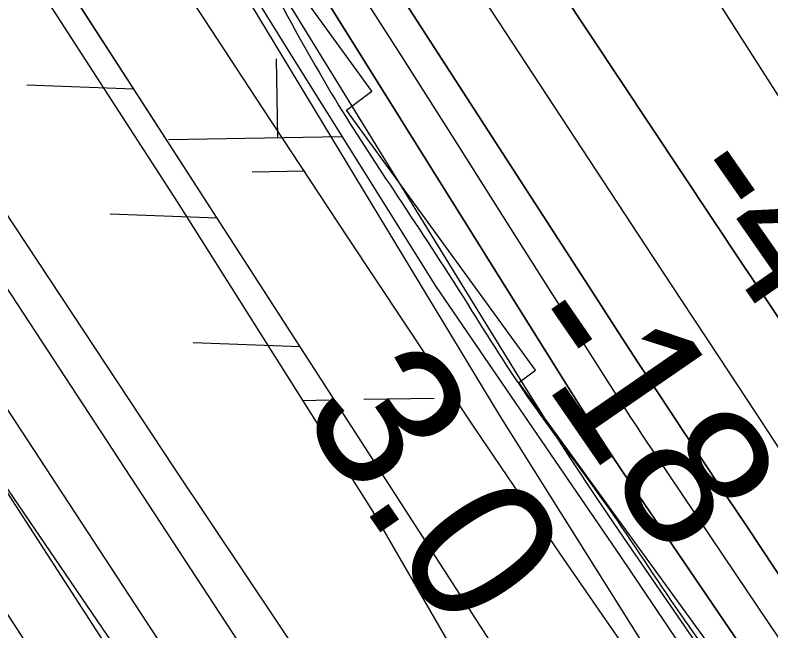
# Model space of a CAD drawing. Extents: x 3892998 to 3931244, y 278583 to 304547.
# Drawn here: x 3904761.9 to 3905106.8, y 297701.3 to 297982.2 of the extents above; entities that cross this region are included whole.
import ezdxf

# ---------------------------------------------------------------- set-up
doc = ezdxf.new("R2010")
doc.units = 0
for name, color, linetype in [('V-LEVE-TOET', 7, 'Continuous'), ('V-RIVR-EDGE', 7, 'Continuous'), ('V-RIVR-RANG', 7, 'Continuous'), ('V-ROAD-CNTR', 7, 'Continuous'), ('V-RRAP-FSHR', 7, 'Continuous'), ('V-RRAP-RVMT', 7, 'Continuous'), ('V-SURV-LINE', 7, 'Continuous'), ('V-TOPO-DPTH', 7, 'Continuous'), ('V-TOPO-MAJR', 7, 'Continuous'), ('V-TOPO-MINR', 7, 'Continuous'), ('V-TOPO-WATR', 7, 'Continuous'), ('V-WETL-SWMP', 7, 'Continuous')]:
    doc.layers.add(name, color=color, linetype=linetype)

msp = doc.modelspace()

# ---------------------------------------------------------------- linework, layer by layer
at = {"layer": 'V-LEVE-TOET'}
for points in [[(3904180.49, 298704.54), (3904193.87, 298688.88), (3904209.19, 298667.72), (3904286.72, 298561.42), (3904372.58, 298442.16), (3904462.68, 298320.45), (3904554.59, 298193.96), (3904610.73, 298114.62), (3904661.26, 298041.09), (3904725.58, 297940.24), (3904834.42, 297775.46), (3904930.33, 297632.27), (3905022.99, 297493.89), (3905122.24, 297351.6), (3905217.57, 297202.24), (3905294.45, 297085.98)], [(3905261.97, 297017.65), (3905231.3, 297058.08), (3905207.22, 297094.59), (3905140.5, 297194.05), (3905067.16, 297295.05), (3904988.52, 297420.37), (3904897.77, 297559.67), (3904825.5, 297667.78), (3904746.7, 297783.12), (3904657.04, 297902.93), (3904581.04, 298014.9)]]:
    msp.add_lwpolyline(points, dxfattribs=at)
at = {"layer": 'V-RIVR-EDGE'}
msp.add_spline([(3904076.74, 299156.27), (3904116.44, 299106.64), (3904154.2, 299057.98), (3904185.66, 299013.71), (3904197.27, 298995.72), (3904215.18, 298972.85), (3904233.56, 298943.66), (3904240.33, 298929.56), (3904251.45, 298912.54), (3904266.93, 298884.82), (3904268.84, 298872.19), (3904268.81, 298861.99), (3904270.24, 298850.33), (3904282.85, 298844.47), (3904295.94, 298835.7), (3904310.48, 298821.58), (3904324.02, 298800.18), (3904335.61, 298773.93), (3904341.88, 298754.49), (3904341.86, 298747.2), (3904338.94, 298743.32), (3904324.84, 298739.47), (3904314.15, 298735.61), (3904307.84, 298735.63), (3904298.13, 298737.11), (3904293.74, 298731.29), (3904291.79, 298729.36), (3904294.7, 298727.89), (3904272.81, 298710.95), (3904267.45, 298705.62), (3904282.46, 298686.64), (3904293.11, 298673.51), (3904305.72, 298667.16), (3904340.75, 298690.38), (3904342.69, 298691.35), (3904343.71, 298708.35), (3904346.64, 298718.54), (3904352.97, 298724.35), (3904360.26, 298726.76), (3904372.39, 298723.33), (3904382.57, 298713.11), (3904392.24, 298695.6), (3904404.82, 298676.14), (3904431.9, 298633.34), (3904474.5, 298578.36), (3904514.67, 298520.95), (3904547.09, 298475.22), (3904586.78, 298418.79), (3904623.07, 298366.74), (3904650.65, 298327.34), (3904673.41, 298301.05), (3904713.11, 298248.51), (3904749.41, 298199.86), (3904772.64, 298169.2), (3904801.68, 298128.34), (3904828.28, 298084.57), (3904851.01, 298046.14), (3904908.06, 297943.53), (3904934.67, 297902.19), (3904965.15, 297855.49), (3904993.21, 297811.72), (3905032.41, 297757.71), (3905065.31, 297709.07), (3905098.23, 297664.31), (3905123.39, 297629.77), (3905162.57, 297564.6), (3905178.04, 297536.88), (3905193.52, 297513.04), (3905221.1, 297473.15), (3905242.41, 297446.88), (3905245.79, 297439.58), (3905259.35, 297423.52), (3905271.93, 297406.98), (3905276.27, 297395.31), (3905282.55, 297378.3), (3905293.67, 297359.33), (3905305.27, 297338.91), (3905333.33, 297295.13), (3905345.42, 297274.71), (3905351.2, 297255.75), (3905356.48, 297231.46), (3905364.2, 297208.61), (3905374.34, 297185.76), (3905384.02, 297171.17), (3905394.18, 297157.06), (3905410.15, 297135.66), (3905425.16, 297116.68), (3905434.36, 297105), (3905442.1, 297092.35), (3905454.68, 297075.81), (3905491.97, 297032.01), (3905521.02, 296996.49), (3905544.74, 296965.84), (3905560.71, 296943.46), (3905573.77, 296921.57), (3905634.75, 296835.95), (3905661.36, 296798.98), (3905685.08, 296764.92), (3905722.82, 296710.44), (3905751.86, 296670.06), (3905780.88, 296623.37), (3905820.56, 296567.42), (3905846.21, 296528.51), (3905864.11, 296501.27), (3905904.29, 296451.63), (3905934.79, 296410.28), (3905972.06, 296360.17), (3906002.06, 296318.33), (3906041.75, 296266.27), (3906049.49, 296251.68), (3906056.25, 296235.15), (3906070.28, 296213.75), (3906093.03, 296184.07), (3906120.13, 296147.09), (3906169.5, 296079.95), (3906207.73, 296024.01), (3906238.23, 295985.08), (3906274.53, 295937.89), (3906314.2, 295875.63), (3906350.49, 295820.18), (3906375.16, 295781.27), (3906444.33, 295670.86), (3906471.42, 295628.05), (3906577.86, 295466.07), (3906626.71, 295384.85), (3906701.7, 295272), (3906743.3, 295204.39), (3906781.02, 295142.14), (3906811.5, 295094.47), (3906852.63, 295036.09), (3906881.18, 294992.8), (3906921.32, 294926.17), (3906950.85, 294887.25), (3906975.54, 294857.08), (3907004.59, 294818.64), (3907032.19, 294787.01), (3907084.47, 294718.4), (3907121.75, 294671.69), (3907146.43, 294636.66), (3907154.65, 294622.56), (3907158.51, 294614.29), (3907172.56, 294598.23), (3907181.28, 294589.47), (3907197.73, 294566.6), (3907201.11, 294557.37), (3907198.16, 294545.24), (3907189.35, 294514.66), (3907184.94, 294498.65), (3907184.92, 294492.82), (3907188.78, 294481.15), (3907204.75, 294460.72), (3907223.15, 294437.36), (3907238.16, 294419.84), (3907249.31, 294412.05), (3907253.68, 294410.09), (3907258.54, 294412.99), (3907269.76, 294433.85), (3907275.13, 294445), (3907279.02, 294446.45), (3907284.84, 294445.47), (3907290.18, 294442.54), (3907299.87, 294434.26), (3907308.58, 294421.61), (3907326.96, 294391.46), (3907341.96, 294367.62), (3907346.31, 294361.3), (3907346.31, 294359.36), (3907341.44, 294355.97), (3907344.83, 294350.13), (3907350.15, 294343.32), (3907355.98, 294341.36), (3907367.59, 294326.28), (3907389.37, 294294.18), (3907411.64, 294267.41), (3907435.84, 294235.3), (3907461.98, 294201.73), (3907493.94, 294161.82), (3907523.48, 294129.21), (3907543.81, 294103.43), (3907571.91, 294076.16), (3907593.21, 294049.4), (3907615, 294021.66), (3907628.07, 294004.15), (3907634.35, 293991.51), (3907645.01, 293982.25), (3907648.39, 293973.99), (3907654.2, 293967.18), (3907662.44, 293958.9), (3907677.93, 293938.95), (3907706.97, 293899.54), (3907727.8, 293877.64), (3907744.74, 293856.23), (3907752.98, 293849.89), (3907765.08, 293834.81), (3907779.6, 293814.38), (3907782.02, 293808.54), (3907788.3, 293797.84), (3907806.23, 293779.34), (3907824.14, 293759.39), (3907838.67, 293739.93), (3907847.85, 293724.37), (3907858.99, 293709.28), (3907874.47, 293685.45), (3907898.17, 293648.48), (3907919.46, 293615.89), (3907932.52, 293595.95), (3907939.79, 293588.65), (3907946.09, 293585.72), (3907959.65, 293570.63), (3907969.82, 293558.46), (3907995.48, 293527.32), (3908012.43, 293504.94), (3908033.71, 293472.83), (3908046.31, 293462.12), (3908055.04, 293456.27), (3908058.43, 293452.86), (3908060.84, 293446.06), (3908068.6, 293439.72), (3908074.89, 293429.51), (3908086.5, 293411.51), (3908089.88, 293405.19), (3908103.94, 293393.99), (3908104.9, 293391.07), (3908109.25, 293381.35), (3908117.95, 293365.79), (3908127.63, 293350.71), (3908138.27, 293334.65), (3908159.07, 293302.55), (3908175.04, 293279.69), (3908190.53, 293258.28), (3908214.27, 293233.94), (3908229.76, 293217.39), (3908245.28, 293206.18), (3908263.22, 293194.48), (3908275.34, 293188.63), (3908285.53, 293182.29), (3908302.01, 293170.11), (3908316.06, 293155.99), (3908337.36, 293128.74), (3908353.33, 293105.87), (3908375.13, 293083.97), (3908392.56, 293064.5), (3908403.7, 293051.36), (3908413.85, 293032.88), (3908419.66, 293027.52), (3908422.09, 293028.49), (3908425.97, 293026.05), (3908426.43, 293012.94), (3908426.91, 293011.97), (3908412.34, 293011.03), (3908411.86, 293015.89), (3908408.96, 293020.27), (3908405.56, 293019.79), (3908386.12, 293012.55), (3908377.38, 293012.57), (3908373.49, 293011.13), (3908372.02, 293008.22), (3908373.91, 292986.84), (3908373.9, 292981.5), (3908371.46, 292976.17), (3908365.63, 292975.21), (3908363.68, 292973.27), (3908363.68, 292971.33), (3908365.61, 292967.92), (3908371.92, 292966.94), (3908378.24, 292966.92), (3908394.25, 292963.48), (3908396.19, 292959.59), (3908398.6, 292953.76), (3908404.9, 292948.89), (3908409.76, 292948.88), (3908413.16, 292949.35), (3908419.48, 292952.25), (3908424.35, 292957.1), (3908439.44, 292973.08), (3908440.42, 292975.51), (3908437.04, 292983.77), (3908436.56, 292986.69), (3908438.03, 292990.57), (3908445.8, 292993.95), (3908446.78, 292993.95), (3908447.24, 292984.72), (3908452.57, 292980.82), (3908457.91, 292980.81), (3908458.37, 292971.09), (3908465.62, 292956.99), (3908479.18, 292938.51), (3908495.64, 292919.53), (3908525.64, 292874.29), (3908545.96, 292845.1), (3908563.37, 292814.95), (3908579.82, 292790.14), (3908598.7, 292766.3), (3908626.29, 292727.38), (3908637.41, 292706.95), (3908648.53, 292690.41), (3908653.37, 292683.6), (3908653.37, 292680.2), (3908648.5, 292677.79), (3908643.16, 292676.34), (3908640.25, 292676.84), (3908635.4, 292680.73), (3908629.1, 292688.52), (3908625.23, 292693.39), (3908615.53, 292696.81), (3908605.82, 292698.29), (3908596.59, 292698.31), (3908585.43, 292701.25), (3908578.15, 292702.24), (3908573.78, 292704.2), (3908568.44, 292705.67), (3908563.59, 292705.68), (3908557.75, 292700.35), (3908555.31, 292697.93), (3908553.83, 292688.71), (3908554.29, 292677.05), (3908556.2, 292666.36), (3908569.26, 292644.96), (3908582.33, 292627.45), (3908601.22, 292606.52), (3908617.68, 292585.59), (3908637.98, 292547.18), (3908647.16, 292527.24), (3908649.56, 292516.07), (3908661.19, 292506.33), (3908673.32, 292501.44), (3908688.34, 292487.32), (3908699.47, 292473.21), (3908717.85, 292443.06), (3908720.26, 292433.82), (3908722.19, 292427.5), (3908732.35, 292412.91), (3908744.94, 292399.77), (3908756.58, 292391), (3908760.44, 292381.76), (3908767.69, 292368.14), (3908780.76, 292353.06), (3908783.67, 292351.59), (3908784.65, 292353.53), (3908781.31, 292376.85), (3908779.41, 292394.34), (3908779.43, 292404.05), (3908777.51, 292410.86), (3908777.53, 292418.14), (3908782.89, 292425.9), (3908791.65, 292434.13), (3908795.54, 292435.58), (3908803.31, 292437.02), (3908809.14, 292437), (3908814.47, 292434.07), (3908821.73, 292423.37), (3908826.59, 292423.36), (3908830.96, 292422.86), (3908838.22, 292414.11), (3908844.98, 292399.03), (3908858.05, 292379.58), (3908870.62, 292360.12), (3908886.1, 292334.34), (3908902.56, 292313.42), (3908916.6, 292294.45), (3908929.19, 292281.3), (3908943.7, 292256.01), (3908948.03, 292241.43), (3908948.02, 292236.58), (3908944.61, 292232.7), (3908939.74, 292228.83), (3908933.43, 292228.84), (3908928.58, 292231.77), (3908927.62, 292235.66), (3908920.86, 292252.67), (3908915.54, 292261.91), (3908910.22, 292267.27), (3908906.34, 292270.19), (3908903.42, 292269.23), (3908900.5, 292266.32), (3908891.72, 292250.8), (3908881.49, 292239.17), (3908872.24, 292228.99), (3908869.8, 292222.69), (3908869.29, 292214.43), (3908871.22, 292206.66), (3908884.77, 292191.08), (3908898.82, 292174.05), (3908910.91, 292155.57), (3908917.68, 292143.41), (3908923.98, 292138.54), (3908934.63, 292124.91), (3908941.89, 292113.24), (3908949.16, 292106.91), (3908952.56, 292106.9), (3908954.5, 292108.84), (3908952.59, 292122.44), (3908953.08, 292122.44), (3908960.37, 292122.91), (3908972.02, 292122.39), (3908979.31, 292124.8), (3908986.6, 292128.19), (3908991.48, 292136.43), (3908993.92, 292140.79), (3908990.06, 292150.52), (3908988.61, 292155.86), (3908988.62, 292159.26), (3908996.4, 292161.18), (3909000.77, 292160.69), (3909018.72, 292152.87), (3909030.84, 292144.59), (3909037.14, 292139.23), (3909041.51, 292139.22), (3909046.85, 292139.21), (3909057.98, 292122.18), (3909067.16, 292104.19), (3909070.06, 292097.38), (3909076.34, 292086.68), (3909088.93, 292071.11), (3909104.43, 292053.11), (3909106.83, 292044.84), (3909107.3, 292039.02), (3909106.81, 292035.62), (3909103.89, 292033.2), (3909099.52, 292032.72), (3909096.12, 292034.19), (3909084.98, 292046.84), (3909081.59, 292048.31), (3909074.31, 292048.81), (3909068.48, 292048.34), (3909065.55, 292044.46), (3909056.29, 292029.92), (3909050.45, 292024.59), (3909045.58, 292020.71), (3909037.81, 292020.73), (3909036.35, 292017.82), (3909035.82, 292001.8), (3909035.3, 291986.26), (3909044, 291969.73), (3909049.31, 291954.66), (3909063.36, 291943.46), (3909074.02, 291934.2), (3909089.07, 291929.31), (3909095.38, 291928.81), (3909098.28, 291924.91), (3909101.15, 291906.94), (3909105.98, 291895.76), (3909107.91, 291889.93), (3909110.82, 291889.92), (3909112.28, 291891.37), (3909112.78, 291898.17), (3909115.7, 291900.59), (3909121.05, 291903.49), (3909122.03, 291905.92), (3909122.56, 291921.94), (3909126.94, 291928.24), (3909130.84, 291935.03), (3909129.43, 291954.46), (3909132.85, 291959.31), (3909133.83, 291964.16), (3909124.15, 291979.24), (3909119.81, 291988.97), (3909116.43, 291996.74), (3909117.89, 291999.65), (3909120.81, 292001.1), (3909127.12, 291999.15), (3909138.75, 291988.43), (3909148.41, 291970.44), (3909154.71, 291963.14), (3909165.34, 291942.23), (3909181.8, 291919.37), (3909206.48, 291886.28), (3909216.15, 291869.75), (3909238.41, 291835.21), (3909252.44, 291816.24), (3909261.62, 291795.33), (3909271.29, 291777.83), (3909289.19, 291749.61), (3909302.25, 291731.13), (3909312.41, 291712.16), (3909333.71, 291685.4), (3909355.48, 291653.78), (3909378.7, 291617.79), (3909413.07, 291570.6), (3909439.68, 291532.65), (3909469.2, 291489.36), (3909496.3, 291451.41), (3909523.88, 291408.61), (3909555.33, 291363.85), (3909575.15, 291327.86), (3909590.12, 291292.86), (3909604.63, 291268.06), (3909621.56, 291240.33), (3909635.59, 291217.96), (3909654, 291199.95), (3909669.97, 291180.48), (3909686.42, 291155.19), (3909704.33, 291131.83), (3909718.86, 291114.31), (3909734.84, 291095.34), (3909744.06, 291091.91), (3909755.23, 291092.86), (3909759.11, 291092.85), (3909760.57, 291090.9), (3909761.05, 291088.96), (3909748.39, 291075.88), (3909748.87, 291075.39), (3909751.28, 291067.61), (3909757.1, 291063.71), (3909758.06, 291057.88), (3909744.91, 291046.26), (3909744.43, 291044.81), (3909746.84, 291038), (3909755.06, 291026.33), (3909756.52, 291025.35), (3909774.52, 291036.96), (3909783.27, 291042.77), (3909787.65, 291044.21), (3909791.04, 291043.23), (3909798.31, 291035.93), (3909812.83, 291014.53), (3909811.85, 291013.07), (3909811.35, 291007.73), (3909804.06, 291002.89), (3909801.13, 290998.53), (3909808.88, 290989.28), (3909814.21, 290984.9), (3909825.37, 290980.5), (3909835.06, 290971.74), (3909848.13, 290954.22), (3909865.55, 290928.44), (3909865.84, 290928.21)], degree=3, dxfattribs=at)
at = {"layer": 'V-ROAD-CNTR'}
for points in [[(3904446.2, 298127.58), (3904475.44, 298082.74), (3904501.01, 298058.49), (3904534.07, 298028.12), (3904570.58, 297989.84), (3904589.57, 297964.87), (3904607.79, 297938.53), (3904641.23, 297888.39), (3904674.5, 297838.08), (3904727.27, 297756.71), (3904780.33, 297674.98), (3904817.16, 297623.88), (3904855.49, 297577.64), (3904877.56, 297548.32), (3904898.57, 297518.11), (3904935.71, 297461.04), (3904968.63, 297410.45)], [(3904613.86, 297982.49), (3904632.61, 297955.38), (3904666.23, 297904.99), (3904699.6, 297854.51), (3904752.44, 297773.03), (3904805.09, 297691.93), (3904840.9, 297642.24), (3904879.03, 297596.24), (3904901.87, 297565.91), (3904923.47, 297534.86), (3904960.85, 297477.4), (3904998.1, 297420.16), (3905043.28, 297351.15), (3905088.48, 297282.21), (3905114.31, 297243.59), (3905140.45, 297204.78), (3905164.52, 297166.27), (3905187.62, 297126.37), (3905208.93, 297078.16), (3905215.18, 297042.62), (3905205.64, 296988.21)]]:
    msp.add_lwpolyline(points, dxfattribs=at)
at = {"layer": 'V-RRAP-FSHR'}
for p, q in [((3904816.05, 297948.45), (3904767.25, 297950.29)), ((3904854.02, 297889.64), (3904805.22, 297891.48)), ((3904891.98, 297830.84), (3904843.19, 297832.67))]:
    msp.add_line(p, q, dxfattribs=at)
for points in [[(3904598.47, 298381.98), (3904862, 297999.55), (3904983, 297799.58), (3905211.02, 297436.54), (3905343.4, 297181.37), (3905438.45, 297057.9), (3905580.5, 296871.01), (3905926.51, 296391.02), (3906480.78, 295590.71), (3906808.74, 295087.99), (3907517.52, 294079.97)], [(3905350.54, 297134.09), (3905147.52, 297435.03), (3904740.13, 298066.04)], [(3904816.05, 297948.45), (3904778.08, 298007.26)], [(3904891.98, 297830.84), (3904854.02, 297889.64), (3904816.05, 297948.45)], [(3904898.62, 297820.55), (3904891.98, 297830.84)]]:
    msp.add_lwpolyline(points, dxfattribs=at)
at = {"layer": 'V-RRAP-RVMT'}
for p, q in [((3904924.72, 297947.48), (3904839.04, 298065.52)), ((3904913.05, 297938.95), (3904924.72, 297947.48)), ((3904999.29, 297820.21), (3904913.05, 297938.95)), ((3904991.72, 297814.69), (3904999.29, 297820.21)), ((3905077.47, 297696.68), (3904991.72, 297814.69))]:
    msp.add_line(p, q, dxfattribs=at)
at = {"layer": 'V-SURV-LINE'}
for points in [[(3904642.92, 298033.54), (3905045.85, 297418.01)], [(3905020.74, 297401.6), (3904617.81, 298017.12)]]:
    msp.add_lwpolyline(points, dxfattribs=at)
at = {"layer": 'V-TOPO-DPTH'}
for points in [[(3904653.9, 298430.14), (3904994.13, 297904.04), (3905004.48, 297888.05), (3905014.83, 297872.05), (3905025.18, 297856.07), (3905035.54, 297840.08), (3905045.93, 297824.12), (3905056.37, 297808.18), (3905066.87, 297792.29), (3905077.41, 297776.43), (3905082.49, 297768.81), (3905095.6, 297749.16), (3905108.72, 297729.51), (3905121.84, 297709.86), (3905134.97, 297690.21), (3905472.14, 297185.57), (3905486.01, 297164.77), (3905499.84, 297143.94), (3905513.63, 297123.09), (3905527.38, 297102.22), (3905625.36, 296953.17)], [(3905625.36, 296953.17), (3905527.38, 297102.22), (3905513.63, 297123.09), (3905499.84, 297143.94), (3905486.01, 297164.77), (3905472.14, 297185.57), (3905134.97, 297690.21), (3905121.84, 297709.86), (3905108.72, 297729.51), (3905095.6, 297749.16), (3905082.49, 297768.81), (3905077.41, 297776.43), (3905066.87, 297792.29), (3905056.37, 297808.18), (3905045.93, 297824.12), (3905035.54, 297840.08), (3905025.18, 297856.07), (3905014.83, 297872.05), (3905004.48, 297888.05), (3904994.13, 297904.04), (3904653.9, 298430.14)], [(3905649.05, 297036.15), (3905633.18, 297060.34), (3905617.26, 297084.5), (3905601.27, 297108.6), (3905585.22, 297132.68), (3905561.19, 297168.62), (3905557.12, 297174.69), (3905553.05, 297180.77), (3905548.97, 297186.84), (3905544.88, 297192.91), (3905482.82, 297285), (3905447.75, 297337.14), (3905412.74, 297389.33), (3905377.84, 297441.59), (3905343, 297493.89), (3905125.28, 297821.44), (3905117.43, 297833.25), (3905109.58, 297845.06), (3905101.73, 297856.87), (3905093.88, 297868.68), (3904731.99, 298413.25)], [(3905649.05, 297036.15), (3905633.18, 297060.34), (3905617.26, 297084.5), (3905601.27, 297108.6), (3905585.22, 297132.68), (3905561.19, 297168.62), (3905557.12, 297174.69), (3905553.05, 297180.77), (3905548.97, 297186.84), (3905544.88, 297192.91), (3905482.82, 297285), (3905447.75, 297337.14), (3905412.74, 297389.33), (3905377.84, 297441.59), (3905343, 297493.89), (3905125.28, 297821.44), (3905117.43, 297833.25), (3905109.58, 297845.06), (3905101.73, 297856.87), (3905093.88, 297868.68), (3904731.99, 298413.25)], [(3905552.88, 297016.33), (3905528.03, 297053.9), (3905491.49, 297109.23), (3905484.91, 297119.14), (3905478.3, 297129.03), (3905471.65, 297138.9), (3905464.97, 297148.74), (3905373.04, 297283.56), (3905320.38, 297360.81), (3905267.74, 297438.07), (3905215.11, 297515.34), (3905162.5, 297592.62), (3905043.79, 297767.04), (3905036.36, 297778.11), (3905029.01, 297789.22), (3905021.8, 297800.43), (3905014.68, 297811.69), (3904860.75, 298058.26)], [(3904956.92, 298018.2), (3905049.3, 297877.46), (3905066.04, 297851.98), (3905082.81, 297826.51), (3905099.6, 297801.05), (3905116.41, 297775.61), (3905290.01, 297513.25), (3905328.9, 297454.41), (3905367.77, 297395.55), (3905406.59, 297336.67), (3905445.39, 297277.76), (3905480.06, 297225.06), (3905501.47, 297192.47), (3905522.84, 297159.86), (3905544.15, 297127.22), (3905565.43, 297094.55), (3905800.91, 296732.42)], [(3904956.92, 298018.2), (3905049.3, 297877.46), (3905066.04, 297851.98), (3905082.81, 297826.51), (3905099.6, 297801.05), (3905116.41, 297775.61), (3905290.01, 297513.25), (3905328.9, 297454.41), (3905367.77, 297395.55), (3905406.59, 297336.67), (3905445.39, 297277.76), (3905480.06, 297225.06), (3905501.47, 297192.47), (3905522.84, 297159.86), (3905544.15, 297127.22), (3905565.43, 297094.55), (3905800.91, 296732.42)]]:
    msp.add_lwpolyline(points, dxfattribs=at)
at = {"layer": 'V-TOPO-MAJR'}
msp.add_lwpolyline([(3905068.61, 298010.46), (3905114.69, 297938.33), (3905134.63, 297907.27), (3905154.64, 297876.27), (3905174.79, 297845.36), (3905195.03, 297814.5), (3905247.43, 297734.96), (3905294.05, 297664.44), (3905340.81, 297594.02), (3905387.79, 297523.75), (3905434.92, 297453.58), (3905559.23, 297269.09), (3905578.51, 297240.42), (3905597.75, 297211.71), (3905616.93, 297182.97), (3905636.06, 297154.2), (3905856.25, 296822.37)], dxfattribs=at)
at = {"layer": 'V-TOPO-MINR'}
for points in [[(3904653.9, 298430.14), (3904994.13, 297904.04), (3905004.48, 297888.05), (3905014.83, 297872.05), (3905025.18, 297856.07), (3905035.54, 297840.08), (3905045.93, 297824.12), (3905056.37, 297808.18), (3905066.87, 297792.29), (3905077.41, 297776.43), (3905082.49, 297768.81), (3905095.6, 297749.16), (3905108.72, 297729.51), (3905121.84, 297709.86), (3905134.97, 297690.21), (3905472.14, 297185.57), (3905486.01, 297164.77), (3905499.84, 297143.94), (3905513.63, 297123.09), (3905527.38, 297102.22), (3905625.36, 296953.17)], [(3904731.99, 298413.25), (3905093.88, 297868.68), (3905101.73, 297856.87), (3905109.58, 297845.06), (3905117.43, 297833.25), (3905125.28, 297821.44), (3905343, 297493.89), (3905377.84, 297441.59), (3905412.74, 297389.33), (3905447.75, 297337.14), (3905482.82, 297285), (3905544.88, 297192.91), (3905548.97, 297186.84), (3905553.05, 297180.77), (3905557.12, 297174.69), (3905561.19, 297168.62), (3905585.22, 297132.68), (3905601.27, 297108.6), (3905617.26, 297084.5), (3905633.18, 297060.34), (3905649.05, 297036.15)], [(3904670.45, 298338.53), (3904992.1, 297816.52), (3905003.65, 297798.09), (3905015.39, 297779.77), (3905027.41, 297761.64), (3905039.61, 297743.63), (3905332.06, 297318.82), (3905354.67, 297285.97), (3905377.28, 297253.12), (3905399.88, 297220.26), (3905422.49, 297187.4), (3905461.57, 297130.58), (3905464.62, 297126.12), (3905467.65, 297121.66), (3905470.65, 297117.17), (3905473.64, 297112.68), (3905490.38, 297087.39), (3905501.73, 297070.25), (3905513.08, 297053.11), (3905524.45, 297035.98)], [(3904860.75, 298058.26), (3905014.68, 297811.69), (3905021.8, 297800.43), (3905029.01, 297789.22), (3905036.36, 297778.11), (3905043.79, 297767.04), (3905162.5, 297592.62), (3905215.11, 297515.34), (3905267.74, 297438.07), (3905320.38, 297360.81), (3905373.04, 297283.56), (3905464.97, 297148.74), (3905471.65, 297138.9), (3905478.3, 297129.03), (3905484.91, 297119.14), (3905491.49, 297109.23), (3905528.03, 297053.9), (3905552.88, 297016.33)], [(3904956.92, 298018.2), (3905049.3, 297877.46), (3905066.04, 297851.98), (3905082.81, 297826.51), (3905099.6, 297801.05), (3905116.41, 297775.61), (3905290.01, 297513.25), (3905328.9, 297454.41), (3905367.77, 297395.55), (3905406.59, 297336.67), (3905445.39, 297277.76), (3905480.06, 297225.06), (3905501.47, 297192.47), (3905522.84, 297159.86), (3905544.15, 297127.22), (3905565.43, 297094.55), (3905800.91, 296732.42)], [(3904910.4, 298006.92), (3904936.91, 297965.31), (3904963.38, 297923.68), (3904989.82, 297882.02), (3905037.42, 297806.95), (3905040.05, 297802.83), (3905042.71, 297798.72), (3905045.4, 297794.64), (3905048.11, 297790.56), (3905090.83, 297726.96), (3905114.93, 297691.1), (3905139.05, 297655.26), (3905163.19, 297619.43), (3905187.34, 297583.61), (3905468.48, 297166.99), (3905478.75, 297151.72), (3905488.99, 297136.43), (3905499.17, 297121.11), (3905509.32, 297105.76), (3905565.27, 297020.9)]]:
    msp.add_lwpolyline(points, dxfattribs=at)
at = {"layer": 'V-TOPO-WATR'}
msp.add_lwpolyline([(3904836.46, 297998.41), (3904874.97, 297939.46), (3904913.74, 297880.67), (3904951.93, 297823.18), (3904971.89, 297793.33), (3904991.98, 297763.57), (3905012.26, 297733.93), (3905032.66, 297704.38), (3905222.98, 297430.62), (3905260.55, 297376.9), (3905298.32, 297323.32), (3905336.39, 297269.94), (3905374.65, 297216.71), (3905398.11, 297184.26), (3905424.66, 297147.27), (3905451.05, 297110.16), (3905477.19, 297072.88), (3905503.16, 297035.48)], dxfattribs=at)
at = {"layer": 'V-WETL-SWMP'}
for p, q in [((3904881.81, 297926.35), (3904881.19, 297962.34)), ((3904831.83, 297925.49), (3904911.04, 297926.86)), ((3904870.09, 297910.72), (3904894.08, 297911.13)), ((3904893.19, 297806.46), (3904905.06, 297806.67)), ((3904921.05, 297806.95), (3904953.05, 297807.5))]:
    msp.add_line(p, q, dxfattribs=at)
for points in [[(3904806.06, 298095.82), (3904888.01, 297963.71), (3904953.8, 297858.47), (3905038.12, 297735.19), (3905110.88, 297627.24)], [(3905194.83, 297329.67), (3905099.52, 297479.73), (3904997.58, 297630.64), (3904925.11, 297755.93), (3904835.92, 297897.02), (3904737.33, 298049.35)]]:
    msp.add_lwpolyline(points, dxfattribs=at)

# ---------------------------------------------------------------- texts
at = {"layer": 'V-RIVR-RANG'}
for s, rotation, p in [('-48', 304.8606, (3905060.33, 297906.78)), ('-18', 304.5783, (3904986.14, 297838.89)), ('3.0', 304.5783, (3904890.77, 297801.05))]:
    msp.add_text(s, height=67, rotation=rotation, dxfattribs=at).set_placement(p)

doc.saveas('drawing.dxf')
